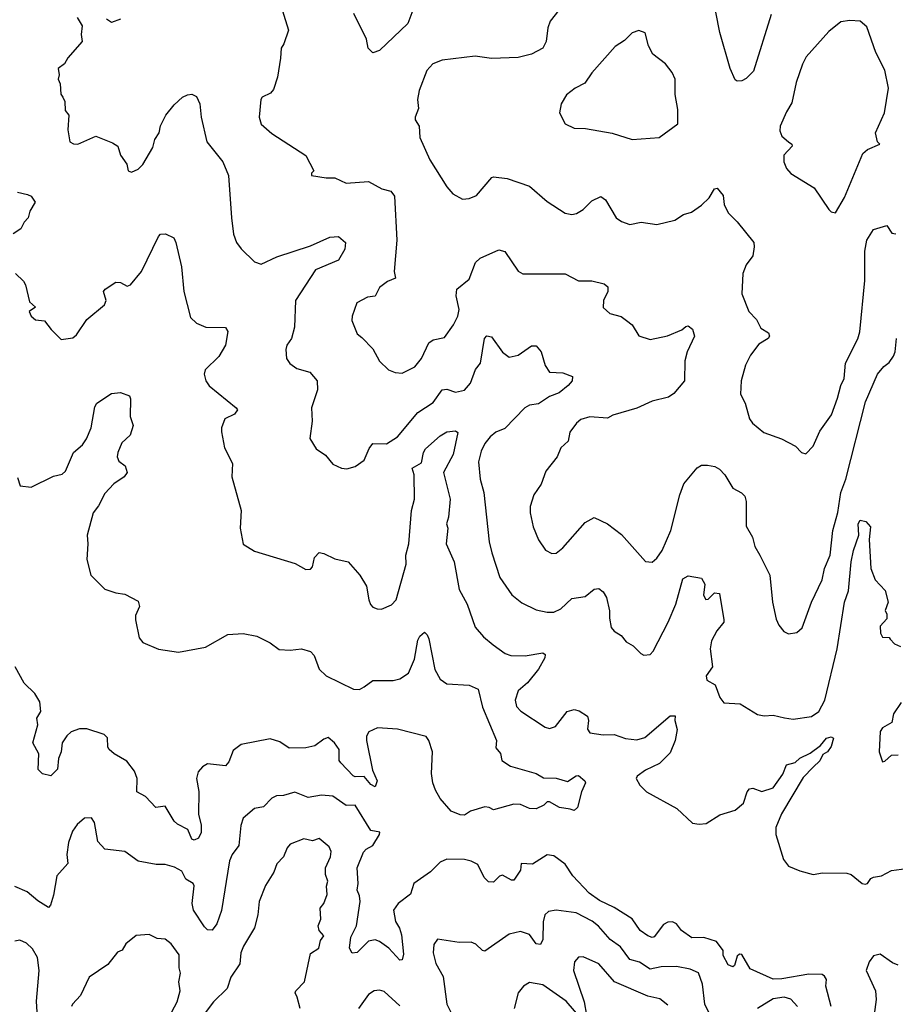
# Model space of a CAD drawing. Extents: x 1771496 to 1971148, y 471553 to 643630.
# Tile 697 of 702: x 1903614 to 1907532, y 594454 to 598862. Entities that reach past the tile are written whole.
import ezdxf

# ---------------------------------------------------------------- set-up
doc = ezdxf.new("R2010")
doc.units = 0

msp = doc.modelspace()

# ---------------------------------------------------------------- linework, layer by layer
at = {"layer": '0CON10XD'}
for points in [[(1904775, 598950), (1904817.5, 598815), (1904796.8, 598753.2), (1904784, 598735), (1904780.6, 598689.4), (1904767.5, 598605), (1904750.3, 598549.7), (1904736.9, 598533.1), (1904700, 598515), (1904694, 598505), (1904685.8, 598425.8), (1904695, 598393.8), (1904742.4, 598352.4), (1904895, 598253.3), (1904930, 598185), (1904920, 598175), (1904920, 598165), (1904985, 598153.3), (1905025, 598154.2), (1905075, 598130), (1905175, 598137.5), (1905235, 598105.3), (1905275, 598094.4), (1905291.8, 598071.8), (1905301.8, 597875), (1905290, 597735), (1905295.8, 597705), (1905259.4, 597690.6), (1905225, 597662.5), (1905205.4, 597624.6), (1905170.7, 597619.3), (1905122.9, 597595), (1905101.5, 597535), (1905100, 597515), (1905124.3, 597455), (1905145, 597439.4), (1905195, 597388.8), (1905223.7, 597333.7), (1905264.3, 597294.3), (1905295, 597282), (1905325, 597279.2), (1905381.7, 597308.3), (1905411.5, 597345), (1905445, 597415.8), (1905465, 597429.2), (1905515, 597438.8), (1905555, 597496.2), (1905575.5, 597534.5), (1905580.6, 597565), (1905567.1, 597625), (1905570.6, 597655), (1905625, 597700.6), (1905653.1, 597775), (1905675, 597794.3), (1905758.8, 597831.2), (1905785, 597823.8), (1905845, 597736.2), (1905865, 597724.3), (1906055, 597724.5), (1906115, 597693.1), (1906175, 597692.2), (1906229.4, 597679.4), (1906245.6, 597665.6), (1906245.7, 597645.7), (1906226.2, 597605), (1906225, 597573.3), (1906255, 597546.2), (1906305, 597533.1), (1906329.2, 597515), (1906355.3, 597495.3), (1906385, 597447.1), (1906435, 597430.4), (1906513.5, 597446.5), (1906576.5, 597473.5), (1906595, 597489.2), (1906605, 597491.2), (1906625, 597476.2), (1906634.3, 597445), (1906601.5, 597375), (1906590.5, 597335), (1906588.6, 597245), (1906541.7, 597188.3), (1906517.8, 597172.2), (1906445, 597154.5), (1906375, 597123.6), (1906268.5, 597091.5), (1906245, 597078.6), (1906165, 597084.3), (1906125, 597072), (1906106.2, 597055), (1906075.8, 597015), (1906068.8, 596975), (1906036.2, 596945), (1906018.8, 596905), (1905969.1, 596840.9), (1905947.4, 596782.6), (1905914.2, 596735), (1905897.9, 596682.1), (1905898.9, 596655), (1905911.4, 596591.4), (1905935, 596534), (1905967.4, 596487.4), (1905995, 596472.5), (1906015, 596474.3), (1906045, 596497.1), (1906145, 596611.4), (1906185, 596633.8), (1906245, 596605.8), (1906307.4, 596557.4), (1906415, 596436.2), (1906445, 596434), (1906465, 596450.8), (1906488.5, 596485), (1906528.5, 596575), (1906567.5, 596735), (1906586.3, 596783.7), (1906645, 596856), (1906665, 596868), (1906692.3, 596867.7), (1906725, 596861.4), (1906745, 596850), (1906769.2, 596825), (1906805, 596764.3), (1906844.4, 596744.4), (1906859.3, 596729.3), (1906864.5, 596704.5), (1906865.4, 596595), (1906893.6, 596545), (1906903.9, 596503.9), (1906925.4, 596465.4), (1906971.1, 596375), (1906982.9, 596255), (1906998.8, 596178.8), (1907011.7, 596151.7), (1907033, 596123), (1907055, 596113.3), (1907091.7, 596118.3), (1907115, 596140), (1907157.1, 596255), (1907204.4, 596355), (1907214.7, 596405.3), (1907241.2, 596465), (1907252, 596575), (1907274.7, 596655.3), (1907289.2, 596745), (1907311.4, 596805), (1907398.7, 597151.3), (1907453.3, 597275), (1907481.1, 597308.9), (1907505, 597328), (1907524.2, 597355), (1907532, 597375), (1907537.5, 597435)], [(1905373.5, 598905), (1905351.1, 598845), (1905225, 598723.8), (1905195, 598713.8), (1905174.2, 598735), (1905165.6, 598775), (1905109.1, 598889.1)], [(1906026, 598905), (1905987.5, 598855), (1905977.5, 598825), (1905970.6, 598765), (1905955.6, 598735), (1905905, 598707.9), (1905845, 598693.2), (1905725, 598688.2), (1905651.7, 598698.3), (1905505, 598681.4), (1905463.3, 598665), (1905436, 598635), (1905401.4, 598545), (1905394.4, 598505), (1905399.2, 598465), (1905384.3, 598425.7), (1905384.2, 598414.2), (1905401.4, 598385), (1905404.5, 598334.5), (1905448.9, 598235), (1905525, 598114.3), (1905553, 598083), (1905595, 598059.2), (1905625, 598061.4), (1905658.8, 598075), (1905726.7, 598155), (1905735, 598158.6), (1905795, 598151.2), (1905895, 598116.7), (1905975, 598048.6), (1906055, 597996.2), (1906085, 597990), (1906105.6, 597994.4), (1906135, 598012.5), (1906175, 598050.6), (1906215, 598070), (1906235, 598056.2), (1906283.8, 597975), (1906307.8, 597957.8), (1906345, 597945.6), (1906395, 597955.7), (1906465, 597945.8), (1906545, 597964), (1906585, 597990), (1906619.7, 598000.3), (1906665, 598031.2), (1906698.8, 598065), (1906722.5, 598105), (1906735, 598107.5), (1906762, 598075), (1906766, 598035), (1906785, 597996.7), (1906825, 597956.7), (1906898.8, 597865), (1906901.4, 597845), (1906894.6, 597805), (1906865.6, 597765), (1906850.5, 597725), (1906845.7, 597635), (1906877.5, 597555), (1906910.5, 597520.5), (1906931.2, 597481.2), (1906965, 597460.8), (1906970, 597445), (1906964, 597435), (1906921.3, 597408.7), (1906885, 597360), (1906862.5, 597315), (1906841.9, 597245), (1906839.2, 597185), (1906860, 597145), (1906879.2, 597075), (1906894, 597055), (1906944.3, 597014.3), (1907022.5, 596985), (1907085, 596953.3), (1907112.5, 596925), (1907131.7, 596918.3), (1907165, 596952.5), (1907195, 597020), (1907246.4, 597093.6), (1907273.1, 597166.9), (1907288.5, 597225), (1907303.5, 597255), (1907308.9, 597325), (1907365, 597432.5), (1907374, 597465), (1907395.9, 597695), (1907396, 597825), (1907404.7, 597875.2), (1907435, 597922.9), (1907495, 597940), (1907516.1, 597906.1), (1907535, 597903.8)], [(1906977.3, 598885), (1906898.3, 598631.7), (1906865, 598598.8), (1906845, 598587.5), (1906825, 598586.7), (1906815, 598592.5), (1906792.8, 598642.8), (1906746.9, 598805), (1906728.9, 598895)], [(1903871.7, 598871.7), (1903893.5, 598835), (1903888.9, 598795), (1903894.2, 598765), (1903829.5, 598690.5), (1903815, 598663.8), (1903787, 598643), (1903791.2, 598615), (1903786.7, 598595), (1903795.7, 598575), (1903798.6, 598528.6), (1903807.5, 598515), (1903816.4, 598496.4), (1903818, 598455), (1903834.4, 598434.4), (1903829.3, 598369.3), (1903839.2, 598315), (1903855, 598305.8), (1903875, 598304.2), (1903955, 598341.2), (1904030.3, 598310.3), (1904053.8, 598295), (1904065.7, 598255.7), (1904093.3, 598215), (1904100, 598185), (1904115, 598180), (1904145, 598193.3), (1904165, 598213.3), (1904209.6, 598290.4), (1904219.2, 598325), (1904237.7, 598355), (1904243.9, 598386.1), (1904268.9, 598435), (1904305, 598481.2), (1904343.3, 598515), (1904365, 598525.8), (1904385, 598528), (1904405, 598518.8), (1904420.8, 598485), (1904426.9, 598425), (1904451.9, 598315), (1904524, 598225), (1904549.2, 598165), (1904561.9, 597975), (1904571.7, 597901.7), (1904585, 597863.8), (1904605.6, 597835.6), (1904665, 597777.5), (1904695, 597767.1), (1904765, 597800.5), (1904915, 597850), (1905001.4, 597888.6), (1905041.1, 597891.1), (1905072, 597865), (1905068.5, 597835), (1905040.4, 597785), (1904938.3, 597741.7), (1904848.1, 597605), (1904844.4, 597485), (1904831.1, 597435), (1904810, 597405), (1904804.5, 597385), (1904808.6, 597345), (1904822.8, 597322.8), (1904855, 597301.1), (1904913.3, 597283.3), (1904945.9, 597245.9), (1904946.9, 597205), (1904920.6, 597125), (1904922.5, 597065), (1904913, 596987), (1904940.5, 596940.5), (1904982.9, 596912.9), (1905015, 596872.5), (1905053.6, 596853.6), (1905078.3, 596851.7), (1905115, 596862), (1905155, 596890), (1905177.4, 596942.6), (1905195, 596964.2), (1905255, 596962.9), (1905304.2, 596995), (1905395.9, 597104.1), (1905465, 597147.5), (1905505, 597204.5), (1905525, 597208.5), (1905565, 597194.5), (1905605, 597203.1), (1905631.5, 597235), (1905654.1, 597295.9), (1905676.2, 597325), (1905694.5, 597435), (1905705, 597446), (1905725, 597442.5), (1905775, 597372.9), (1905805, 597351.4), (1905845, 597359.5), (1905905, 597401.4), (1905925, 597401.4), (1905947.5, 597375), (1905965, 597313.3), (1905985, 597283.8), (1906045, 597281.4), (1906087.5, 597265), (1906086.2, 597245), (1906069.2, 597225), (1906028.2, 597191.8), (1905985.6, 597175), (1905935, 597142.9), (1905895, 597136.2), (1905875, 597124.4), (1905785, 597031.4), (1905745, 597016), (1905719.5, 596995), (1905695.6, 596965), (1905678.9, 596931.1), (1905667.4, 596882.6), (1905674.4, 596805), (1905691.5, 596745), (1905715.4, 596525), (1905727.1, 596475), (1905763.1, 596365), (1905817, 596287), (1905860.7, 596250.7), (1905925, 596220.6), (1905975, 596209.1), (1906005, 596209.6), (1906035, 596224.4), (1906085, 596271.1), (1906145, 596280), (1906185, 596312), (1906205, 596315.8), (1906225, 596301.2), (1906239.5, 596275), (1906253.5, 596215), (1906253.3, 596183.3), (1906261.2, 596141.2), (1906274.1, 596124.1), (1906305.8, 596105.8), (1906327.3, 596077.3), (1906359.1, 596059.1), (1906393.9, 596023.9), (1906407, 596017), (1906435, 596020), (1906449.2, 596035), (1906516.1, 596165), (1906550.4, 596245), (1906581.7, 596358.3), (1906605, 596372.5), (1906665, 596362.5), (1906680.6, 596335), (1906674.4, 596285), (1906685, 596266), (1906695, 596267.5), (1906723.2, 596296.8), (1906745, 596292.5), (1906765.6, 596175), (1906764.4, 596165), (1906733.2, 596126.8), (1906709.3, 596080.7), (1906704.4, 596045), (1906714.5, 595965), (1906686.1, 595925), (1906689.5, 595905), (1906725.7, 595885), (1906747.3, 595827.3), (1906765, 595803.3), (1906838.8, 595798.8), (1906915, 595752), (1906945, 595746), (1906985, 595748.6), (1907036.1, 595736.1), (1907075, 595730.2), (1907157.6, 595742.4), (1907190.4, 595765), (1907216.5, 595815), (1907272.5, 596045), (1907304.7, 596255), (1907323.4, 596305), (1907335.4, 596435), (1907345.4, 596485), (1907369.6, 596555), (1907366.8, 596605), (1907375, 596621.8), (1907400.8, 596615), (1907421.7, 596591.7), (1907414.6, 596535.4), (1907422.5, 596405), (1907442.7, 596355), (1907487, 596307), (1907500, 596255), (1907486.7, 596216.7), (1907495, 596200), (1907495, 596180), (1907465, 596147.5), (1907465.7, 596115), (1907475, 596097.5), (1907505, 596095.8), (1907508.9, 596088.9), (1907528, 596068), (1907555, 596055.2)], [(1904065, 598864.2), (1904025, 598850), (1904003.3, 598865)], [(1907265, 597997.5), (1907305, 598066.2), (1907387.4, 598262.6), (1907408.5, 598281.5), (1907462.5, 598305), (1907452.5, 598315), (1907444.2, 598355), (1907484.2, 598445), (1907501.1, 598555), (1907486, 598636), (1907444.6, 598714.6), (1907405, 598830), (1907375, 598855.8), (1907328.3, 598858.3), (1907288.3, 598851.7), (1907235, 598808.8), (1907134, 598695), (1907116.8, 598663.2), (1907088.7, 598581.3), (1907069.8, 598490.2), (1907045, 598450), (1907017.5, 598385), (1907015.8, 598365), (1907025, 598340), (1907053.8, 598315), (1907068.8, 598305), (1907070, 598295), (1907034.2, 598255), (1907034.1, 598225.9), (1907046, 598196), (1907065, 598173.3), (1907169.7, 598109.7), (1907235, 598012.5), (1907245, 598002.5), (1907265, 597997.5)], [(1906355, 598326.2), (1906475, 598333.8), (1906558.8, 598395), (1906559.2, 598459.2), (1906547.7, 598527.7), (1906547.5, 598595), (1906534, 598625), (1906504.2, 598664.2), (1906447.5, 598707.5), (1906428, 598745), (1906413, 598803), (1906385, 598813.3), (1906355, 598803.3), (1906320.5, 598769.5), (1906278.8, 598741.2), (1906175, 598623.8), (1906142.7, 598577.3), (1906100, 598555), (1906061.2, 598525), (1906036.7, 598485), (1906030, 598445), (1906055, 598396.2), (1906095, 598376), (1906145.9, 598374.1), (1906265, 598354.2), (1906355, 598326.2)], [(1903605, 598089.2), (1903650, 598080), (1903665, 598072.5), (1903684, 598045), (1903660, 598005), (1903652.5, 597975), (1903633.9, 597956.1), (1903618.8, 597925), (1903585, 597904)], [(1903595.6, 597725), (1903631.7, 597691.7), (1903640, 597675), (1903658.3, 597598.3), (1903685.8, 597575), (1903656.7, 597555), (1903666.2, 597535), (1903685, 597518), (1903725, 597513.8), (1903754.5, 597474.5), (1903800.5, 597430.5), (1903852.3, 597437.7), (1903869.1, 597450.9), (1903915, 597520), (1903994.1, 597585.9), (1904001.2, 597605), (1903990, 597645), (1903997.5, 597655), (1904045, 597686.5), (1904065.4, 597685.4), (1904095, 597668.8), (1904110, 597675), (1904159.4, 597735), (1904235, 597891.2), (1904245, 597901.2), (1904266.4, 597903.6), (1904303.3, 597885), (1904312.5, 597865), (1904338.1, 597755), (1904348.6, 597645), (1904378.8, 597528.8), (1904405, 597504), (1904447.5, 597485), (1904535, 597483.3), (1904545.8, 597465.8), (1904535.3, 597404.7), (1904505.8, 597354.2), (1904444, 597295), (1904439.2, 597275), (1904447.5, 597245), (1904462.8, 597222.8), (1904583.3, 597125), (1904588.8, 597115), (1904575, 597096.2), (1904532.5, 597075), (1904517.1, 597035), (1904517.3, 597017.3), (1904530, 596945), (1904566.9, 596875), (1904564, 596815), (1904606, 596665), (1904601.2, 596585), (1904613.9, 596513.9), (1904665, 596482.5), (1904847.6, 596427.6), (1904895, 596400), (1904915, 596402.5), (1904925, 596412.5), (1904933.8, 596455), (1904955, 596476), (1904975, 596472.5), (1905025, 596447.8), (1905084.3, 596434.3), (1905135.8, 596375.8), (1905165.9, 596325.9), (1905176.7, 596265), (1905183.9, 596243.9), (1905195, 596232.5), (1905213.9, 596223.9), (1905233.6, 596223.6), (1905278.1, 596241.9), (1905298.9, 596265), (1905342.9, 596425), (1905341.8, 596465), (1905355.3, 596515.3), (1905367.2, 596665), (1905381.4, 596715), (1905379, 596825), (1905371.1, 596855), (1905411.5, 596878.5), (1905420.7, 596925), (1905429.5, 596940.5), (1905495, 596999.2), (1905525, 597016.2), (1905565, 597021.4), (1905574.3, 597014.3), (1905553.7, 596915), (1905511.1, 596835), (1905540.4, 596715), (1905532.4, 596635), (1905523.8, 596605), (1905529.7, 596585), (1905523.2, 596515), (1905558.2, 596435), (1905580.6, 596310.6), (1905616.7, 596245), (1905653, 596143), (1905689.4, 596099.4), (1905733.1, 596063.1), (1905786, 596025), (1905812.5, 596015), (1905876.5, 596013.5), (1905955, 596026.9), (1905965, 596020), (1905964.3, 596005), (1905936.2, 595955), (1905887, 595893), (1905845, 595856.9), (1905831.9, 595815), (1905837.6, 595787.6), (1905856.3, 595766.3), (1905965, 595694.2), (1905985, 595689.2), (1906012, 595698), (1906064.5, 595765.5), (1906095, 595774.3), (1906117.5, 595767.5), (1906154.3, 595744.3), (1906159.2, 595725), (1906154.3, 595685.7), (1906165, 595670), (1906225, 595660.9), (1906275, 595662), (1906325, 595643.9), (1906375, 595637.6), (1906411.4, 595648.6), (1906524.2, 595745), (1906546.7, 595745), (1906545.8, 595725), (1906556.5, 595685), (1906547.3, 595635), (1906525, 595580), (1906477.3, 595532.7), (1906415, 595502.5), (1906377.5, 595475), (1906372.5, 595465), (1906388.8, 595435), (1906418.8, 595405), (1906555, 595330), (1906625, 595265.7), (1906655, 595260.8), (1906685.7, 595264.3), (1906747, 595303), (1906816.2, 595323.8), (1906852.5, 595355), (1906868.8, 595405), (1906880.5, 595419.5), (1906895, 595421.2), (1906935, 595407.1), (1906985, 595423.8), (1907028.4, 595485), (1907045, 595526.9), (1907083.9, 595536.1), (1907105, 595556.7), (1907151.5, 595578.5), (1907197.8, 595612.2), (1907225, 595645.7), (1907245, 595651.2), (1907255.7, 595645.7), (1907245, 595608), (1907228.5, 595585), (1907207.5, 595572.5), (1907195, 595544.6), (1907165, 595516.2)], [(1903605, 596812), (1903616.2, 596775), (1903665, 596768.6), (1903765, 596818.6), (1903805, 596827.5), (1903819.1, 596840.9), (1903854.6, 596925), (1903895, 596958.5), (1903912.9, 596985), (1903934.1, 597035), (1903950.9, 597129.1), (1903959.2, 597145), (1904025, 597188.8), (1904065, 597193.3), (1904105, 597177.5), (1904110, 597165), (1904108, 597085), (1904122, 597045), (1904108.7, 597001.3), (1904072, 596968), (1904053.5, 596925), (1904051.1, 596905), (1904058, 596885), (1904086.9, 596865), (1904095.6, 596835), (1904081.4, 596815), (1904035, 596784.4), (1903995, 596740.8), (1903967.1, 596685), (1903942.7, 596655), (1903915.7, 596554.3), (1903919.4, 596515), (1903914.5, 596445), (1903932, 596375), (1903995, 596313.3), (1904045, 596295.8), (1904085, 596290.8), (1904145, 596258.8), (1904150.6, 596235), (1904132.5, 596195), (1904131.9, 596175), (1904149.5, 596095), (1904165, 596074.5), (1904235, 596044.4), (1904325, 596030.6), (1904445, 596052.9), (1904545, 596109.2), (1904615, 596114), (1904675, 596102), (1904735, 596072), (1904775, 596042.9), (1904825, 596039.2), (1904875, 596045.7), (1904915, 596032.9), (1904932.2, 596015), (1904955, 595954.2), (1904985, 595924.2), (1905107.5, 595865), (1905135, 595863.5), (1905155, 595875.7)], [(1905155, 595875.7), (1905195, 595904.2), (1905285, 595903.3), (1905315, 595911.1), (1905354, 595936), (1905381.5, 595998.5), (1905396.2, 596085), (1905405, 596102.5), (1905425, 596120), (1905438.3, 596108.3), (1905445, 596090), (1905472.4, 595952.4), (1905495, 595909.4), (1905525, 595889.4), (1905625, 595882.5), (1905666.2, 595865), (1905685.5, 595785), (1905748.1, 595635), (1905745, 595602.5), (1905765, 595576.2), (1905772, 595545), (1905810, 595520), (1905925, 595487.5), (1905957.8, 595467.8), (1906015, 595466.2), (1906065, 595452), (1906105, 595477.5), (1906115, 595478), (1906143.3, 595455), (1906146.7, 595445), (1906128.8, 595405), (1906110, 595335), (1906095, 595322.5), (1906077, 595327), (1906030, 595335), (1905985, 595360), (1905975, 595360), (1905960, 595345), (1905925, 595328.8), (1905895, 595331.2), (1905855, 595348), (1905825, 595350), (1905735, 595324.5), (1905715, 595335.4), (1905695, 595337.8), (1905631, 595319), (1905605, 595301.5), (1905585, 595302.7), (1905545, 595318.6), (1905495, 595375.7), (1905475, 595412.5), (1905463.1, 595445), (1905457.5, 595487.5), (1905461.5, 595585), (1905445, 595635.8), (1905433, 595653), (1905305, 595685.9), (1905215, 595691.9), (1905176.5, 595673.5), (1905166.8, 595655), (1905165.9, 595635), (1905192.9, 595502.9), (1905214, 595455), (1905205, 595427.5), (1905185, 595438.6), (1905155, 595474.4), (1905115, 595471.9), (1905106.9, 595476.9), (1905050.8, 595535), (1905044.4, 595545), (1905043.5, 595595), (1905023.3, 595625), (1904995, 595648.8), (1904975, 595640.8), (1904935, 595610.6), (1904895, 595601.6), (1904820.6, 595600.6), (1904779, 595629), (1904735, 595642.3), (1904605, 595617.6), (1904569.5, 595590.5), (1904549.8, 595540.2), (1904535, 595522), (1904455, 595530), (1904432.1, 595517.9), (1904413.1, 595495), (1904405.3, 595465), (1904416.6, 595406.6), (1904413.8, 595305), (1904426.6, 595256.6), (1904426, 595224), (1904415, 595197.5), (1904395, 595189.4), (1904385, 595193.8), (1904366.6, 595236.5), (1904320.4, 595260.4), (1904305, 595274.6), (1904265, 595340.5), (1904223.3, 595335), (1904177.8, 595385), (1904138.6, 595405), (1904140.6, 595465), (1904128.2, 595498.2), (1904093.3, 595543.3), (1904037.5, 595575), (1904014.3, 595595), (1904008.1, 595605), (1904007.4, 595647.4), (1903992.3, 595662.3), (1903915, 595686.7), (1903882.5, 595687.5), (1903845, 595673.8), (1903825, 595656.5), (1903805, 595624.2), (1903799.4, 595585), (1903787.8, 595555), (1903783.8, 595506.2), (1903753.1, 595476.9), (1903716.4, 595486.4), (1903697.1, 595505), (1903699.7, 595575), (1903672.9, 595625), (1903696.1, 595705), (1903691.7, 595735), (1903709.1, 595765), (1903705, 595808.6), (1903681.7, 595845), (1903635, 595891.6), (1903594.3, 595964.3)], [(1907558.8, 595805), (1907524, 595755), (1907516, 595715), (1907475, 595692.5), (1907464, 595675), (1907460, 595585), (1907475, 595540), (1907485, 595542.5), (1907515, 595570), (1907545, 595571.2)], [(1907165, 595516.2), (1907120.2, 595469.8), (1907023.4, 595306.6), (1906997.4, 595245), (1906997.3, 595215), (1907032.7, 595102.7), (1907055, 595072.5), (1907105, 595052.2), (1907165, 595035.7), (1907206.7, 595043.3), (1907315, 595041.9), (1907335, 595035.6), (1907384.3, 594995), (1907397.6, 594992.4), (1907407.1, 594995), (1907423, 595017), (1907435, 595023.1), (1907470.8, 595029.2), (1907515, 595052.7), (1907604.6, 595065.4)], [(1907245.8, 594445), (1907222, 594535), (1907224, 594565), (1907215, 594580), (1907205, 594587.4), (1907145, 594589.8), (1907025, 594567.9), (1906985, 594566.6), (1906882.4, 594612.4), (1906845, 594677.1), (1906835, 594679.2), (1906825, 594670), (1906812.3, 594627.7), (1906805, 594621.2), (1906785, 594630.6), (1906762.1, 594672.1), (1906762.4, 594695), (1906732.1, 594735), (1906675, 594753.1), (1906622.4, 594752.4), (1906575.2, 594785.2), (1906552.5, 594815), (1906535, 594823.3), (1906515, 594821.8), (1906495, 594811.5), (1906453.9, 594756.1), (1906445, 594752.9), (1906425, 594760.4), (1906390, 594785), (1906355, 594837.5), (1906275, 594887.1), (1906208.4, 594918.4), (1906162.3, 594952.3), (1906089.9, 595029.9), (1906055, 595081.8), (1906005, 595118.6), (1905975, 595123.1), (1905908.7, 595081.3), (1905858.8, 595085), (1905854.7, 595055), (1905825, 595010), (1905815, 595009.4), (1905775, 595032.4), (1905761.7, 595028.3), (1905735, 595001.5), (1905712.7, 595002.7), (1905691.9, 595021.9), (1905665, 595080), (1905635, 595095.7), (1905605, 595101.9), (1905525, 595104), (1905495, 595090), (1905452.2, 595047.8), (1905377.7, 594995), (1905362.5, 594947.5), (1905308.1, 594905), (1905286.5, 594875), (1905295.3, 594825.3), (1905313.6, 594795), (1905322.6, 594765), (1905331.5, 594678.5), (1905325, 594653.3), (1905315, 594651.2), (1905265.8, 594705.8), (1905225, 594735.5), (1905205, 594742.2), (1905175, 594736.7), (1905125, 594686.1), (1905102.6, 594682.6), (1905090, 594705), (1905096.6, 594755), (1905121.5, 594805), (1905137.5, 594915), (1905135, 594940), (1905123.8, 594965), (1905129.5, 594995), (1905123.9, 595065), (1905152.4, 595135), (1905165, 595149.1), (1905194.7, 595165.3), (1905225, 595214.2), (1905225.4, 595225.4), (1905185, 595232.5), (1905115.3, 595345.3), (1905075, 595344.4), (1905015, 595385.5), (1904965, 595389.7), (1904905, 595379.6), (1904845, 595403.3), (1904795, 595388.9), (1904763.1, 595386.9), (1904743, 595377), (1904705, 595338.6), (1904665, 595331.2), (1904615, 595287.5), (1904603.1, 595255), (1904595.5, 595165), (1904565.4, 595124.6), (1904553.3, 595096.7), (1904516.6, 594873.4), (1904497.1, 594815), (1904475, 594785.6), (1904455, 594788.1), (1904441.1, 594801.1), (1904391.9, 594875), (1904386.1, 594906.1), (1904394.7, 594985), (1904390.4, 594995), (1904357.6, 595015), (1904340.4, 595050.4), (1904307.6, 595067.6), (1904265, 595080), (1904225, 595080), (1904145, 595095.7), (1904085, 595138.1), (1903995, 595149.2), (1903963.4, 595183.4), (1903948.5, 595268.5), (1903935, 595288.8), (1903905, 595287.5), (1903871.1, 595258.9), (1903851.1, 595228.9), (1903832.1, 595177.9), (1903824.6, 595125), (1903830, 595085), (1903781.1, 595028.9), (1903765, 594942.5), (1903752, 594898), (1903742.5, 594887.5), (1903695, 594917.8), (1903648.2, 594958.2), (1903592.2, 594982.2)], [(1904869, 594435), (1904855.9, 594485.9), (1904847.2, 594505), (1904849.6, 594515), (1904889.4, 594555), (1904915, 594682), (1904952.9, 594705), (1904960, 594740), (1904975, 594760), (1904954.3, 594784.3), (1904950.3, 594805), (1904961.2, 594835), (1904958.7, 594885), (1904975, 594905.6), (1904990.4, 594945), (1904986.6, 594983.4), (1904993.8, 595005), (1904982.9, 595035), (1904982.1, 595065), (1905005.4, 595115), (1905008.5, 595138.5), (1904999.5, 595159.5), (1904955, 595195.8), (1904925, 595186), (1904885, 595194.4), (1904825, 595170.6), (1904811.1, 595155), (1904794.4, 595115), (1904765, 595082.5), (1904751.5, 595045), (1904714.1, 594985.9), (1904685.5, 594915), (1904679.2, 594855), (1904665, 594796), (1904615.5, 594715), (1904603.6, 594685), (1904600, 594635), (1904558.5, 594575), (1904542.2, 594525), (1904480.9, 594465), (1904443.7, 594416.3)], [(1906698.8, 594415), (1906680, 594455), (1906669.5, 594545), (1906651.9, 594595), (1906615, 594611.8), (1906553.3, 594623.3), (1906485, 594621.5), (1906435, 594610.8), (1906387.5, 594642.5), (1906345, 594655.4), (1906302.2, 594712.2), (1906256.4, 594745), (1906204.4, 594804.4), (1906176.5, 594826.5), (1906105, 594863.3), (1906015, 594876.2), (1905980.3, 594869.7), (1905964, 594855), (1905957.2, 594822.8), (1905955.7, 594744.3), (1905945, 594722.3), (1905925.7, 594725), (1905895, 594766.5), (1905855, 594780), (1905805, 594767.8), (1905695, 594692.5), (1905684.5, 594694.5), (1905655, 594724), (1905635, 594732), (1905581.2, 594731.2), (1905484.1, 594745.9), (1905467.7, 594722.3), (1905464.4, 594684.4), (1905477, 594637), (1905508.7, 594578.7), (1905525.5, 594455), (1905584.5, 594335)], [(1903694.1, 594395), (1903688.9, 594468.9), (1903701.4, 594605), (1903693.6, 594663.6), (1903672.2, 594702.2), (1903645, 594728.6), (1903615, 594740.8), (1903593.2, 594736.8)], [(1904281.5, 594395), (1904319.2, 594465), (1904331.8, 594515), (1904326.2, 594555), (1904333.4, 594593.4), (1904327.3, 594617.3), (1904327.3, 594675), (1904292.2, 594725), (1904265, 594746), (1904229.5, 594749.5), (1904193, 594767), (1904135, 594762.5), (1904090, 594725), (1904073, 594697), (1904052, 594688), (1904008.2, 594631.8), (1903925, 594575.7), (1903885.8, 594494.2), (1903850.8, 594455), (1903846.2, 594445)], [(1906515, 594450), (1906478.5, 594478.5), (1906425, 594491.2), (1906275.2, 594555.2), (1906206, 594635), (1906135, 594666.5), (1906114.6, 594665.4), (1906096.9, 594645), (1906091.8, 594605), (1906140.2, 594465), (1906150.6, 594405)], [(1907545, 594628.9), (1907519.1, 594639.1), (1907465, 594678.2), (1907435, 594671.4), (1907414.8, 594645), (1907401.7, 594605), (1907443.3, 594515), (1907446.7, 594475), (1907432.9, 594375)], [(1905315, 594447.9), (1905245, 594511.5), (1905225, 594517.8), (1905200, 594515), (1905175, 594498), (1905130, 594435)], [(1906125, 594392.5), (1906058.9, 594468.9), (1905955, 594541.8), (1905895, 594551.5), (1905869.2, 594535), (1905845, 594506.2), (1905826.5, 594435)], [(1907094.4, 594445), (1907065, 594476.9), (1907035, 594485.6), (1906985, 594479.2), (1906915.6, 594435)]]:
    msp.add_lwpolyline(points, dxfattribs=at)

doc.saveas('drawing.dxf')
